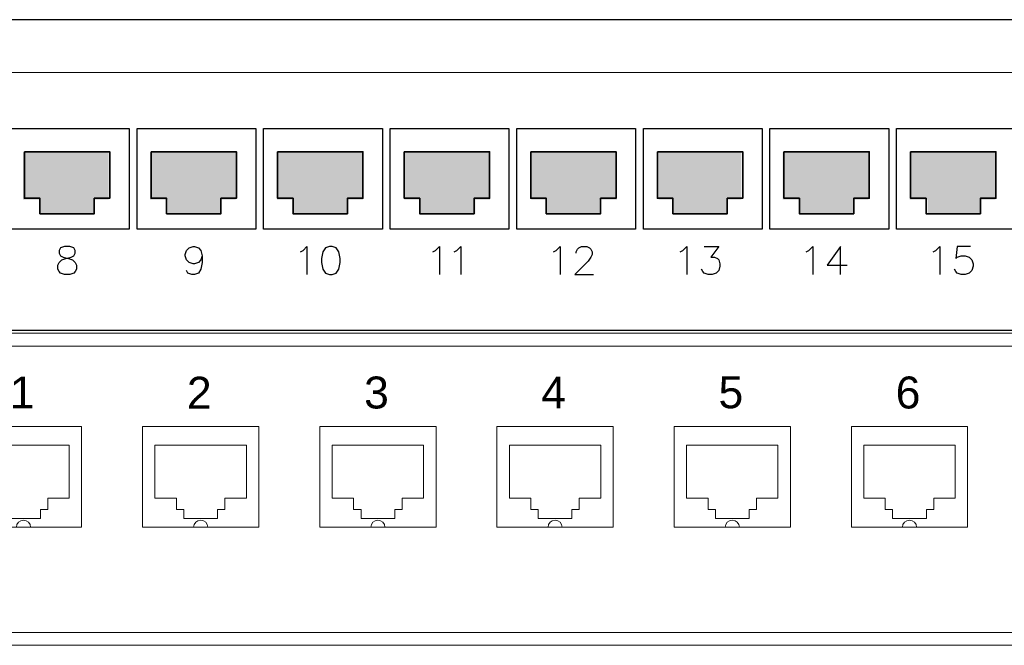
# Model space of a CAD drawing. Header units: millimetres. Extents: x -7023 to 53801, y 9849 to 33561.
# Tile 402 of 537: x 29262 to 29408, y 16451 to 16543. Entities that reach past the tile are written whole.
import ezdxf
from ezdxf.enums import TextEntityAlignment as Align

# ---------------------------------------------------------------- set-up
doc = ezdxf.new("R2010")
doc.units = ezdxf.units.MM
doc.layers.get('0').update_dxf_attribs({"lineweight": 9})
doc.layers.add('IE_LAN', color=5, linetype='Continuous', lineweight=9)
doc.styles.add('CP_ATTR', font='ARIAL.TTF')
doc.styles.add('CP_ELATT', font='ARIAL.TTF')
doc.styles.get("Standard").update_dxf_attribs({"font": 'arial.ttf'})

# ---------------------------------------------------------------- blocks, each defined once
blk = doc.blocks.new('2de_ewimar_0071_5400x4k')
for p, q in [((444, 37.5), (22, 37.5)), ((22, 35.7), (444, 35.7)), ((153.27, 24.35), (136.87, 24.35)), ((153.27, 10.15), (153.27, 24.35)), ((178.27, 24.35), (161.87, 24.35)), ((161.87, 24.35), (161.87, 10.15)), ((178.27, 10.15), (178.27, 24.35)), ((203.27, 24.35), (186.87, 24.35)), ((186.87, 24.35), (186.87, 10.15)), ((203.27, 10.15), (203.27, 24.35)), ((228.27, 24.35), (211.87, 24.35)), ((211.87, 24.35), (211.87, 10.15)), ((228.27, 10.15), (228.27, 24.35)), ((253.27, 24.35), (236.87, 24.35)), ((236.87, 24.35), (236.87, 10.15)), ((253.27, 10.15), (253.27, 24.35)), ((278.27, 24.35), (261.87, 24.35)), ((261.87, 24.35), (261.87, 10.15)), ((278.27, 10.15), (278.27, 24.35)), ((136.87, 10.15), (153.27, 10.15)), ((161.87, 10.15), (178.27, 10.15)), ((186.87, 10.15), (203.27, 10.15)), ((211.87, 10.15), (228.27, 10.15)), ((236.87, 10.15), (253.27, 10.15)), ((261.87, 10.15), (278.27, 10.15)), ((452.5, -4.7), (13.5, -4.7)), ((452.5, -6.5), (13.5, -6.5))]:
    blk.add_line(p, q)
for centre in [(145.07, 10.15), (170.07, 10.15), (195.07, 10.15), (220.07, 10.15), (245.07, 10.15), (270.07, 10.15)]:
    blk.add_arc(centre, 1, 0, 180)
for points in [[(147.45, 11.38), (147.45, 11.38), (142.69, 11.38), (142.69, 11.38), (142.69, 11.38), (142.69, 11.38), (142.69, 12.63), (142.69, 12.63), (142.69, 12.63), (142.69, 12.63), (141.65, 12.63), (141.65, 12.63), (141.65, 12.63), (141.65, 12.63), (141.65, 14.25), (141.65, 14.25), (141.65, 14.25), (141.65, 14.25), (138.62, 14.25), (138.62, 14.25), (138.62, 14.25), (138.62, 14.25), (138.62, 21.72), (138.62, 21.72), (138.62, 21.72), (138.62, 21.72), (151.52, 21.72), (151.52, 21.72), (151.52, 21.72), (151.52, 21.72), (151.52, 14.25), (151.52, 14.25), (151.52, 14.25), (151.52, 14.25), (148.49, 14.25), (148.49, 14.25), (148.49, 14.25), (148.49, 14.25), (148.49, 12.63), (148.49, 12.63), (148.49, 12.63), (148.49, 12.63), (147.45, 12.63), (147.45, 12.63), (147.45, 12.63), (147.45, 12.63), (147.45, 11.38), (147.45, 11.38)], [(172.45, 11.38), (172.45, 11.38), (167.69, 11.38), (167.69, 11.38), (167.69, 11.38), (167.69, 11.38), (167.69, 12.63), (167.69, 12.63), (167.69, 12.63), (167.69, 12.63), (166.65, 12.63), (166.65, 12.63), (166.65, 12.63), (166.65, 12.63), (166.65, 14.25), (166.65, 14.25), (166.65, 14.25), (166.65, 14.25), (163.62, 14.25), (163.62, 14.25), (163.62, 14.25), (163.62, 14.25), (163.62, 21.72), (163.62, 21.72), (163.62, 21.72), (163.62, 21.72), (176.52, 21.72), (176.52, 21.72), (176.52, 21.72), (176.52, 21.72), (176.52, 14.25), (176.52, 14.25), (176.52, 14.25), (176.52, 14.25), (173.49, 14.25), (173.49, 14.25), (173.49, 14.25), (173.49, 14.25), (173.49, 12.63), (173.49, 12.63), (173.49, 12.63), (173.49, 12.63), (172.45, 12.63), (172.45, 12.63), (172.45, 12.63), (172.45, 12.63), (172.45, 11.38), (172.45, 11.38)], [(197.45, 11.38), (197.45, 11.38), (192.69, 11.38), (192.69, 11.38), (192.69, 11.38), (192.69, 11.38), (192.69, 12.63), (192.69, 12.63), (192.69, 12.63), (192.69, 12.63), (191.65, 12.63), (191.65, 12.63), (191.65, 12.63), (191.65, 12.63), (191.65, 14.25), (191.65, 14.25), (191.65, 14.25), (191.65, 14.25), (188.62, 14.25), (188.62, 14.25), (188.62, 14.25), (188.62, 14.25), (188.62, 21.72), (188.62, 21.72), (188.62, 21.72), (188.62, 21.72), (201.52, 21.72), (201.52, 21.72), (201.52, 21.72), (201.52, 21.72), (201.52, 14.25), (201.52, 14.25), (201.52, 14.25), (201.52, 14.25), (198.49, 14.25), (198.49, 14.25), (198.49, 14.25), (198.49, 14.25), (198.49, 12.63), (198.49, 12.63), (198.49, 12.63), (198.49, 12.63), (197.45, 12.63), (197.45, 12.63), (197.45, 12.63), (197.45, 12.63), (197.45, 11.38), (197.45, 11.38)], [(222.45, 11.38), (222.45, 11.38), (217.69, 11.38), (217.69, 11.38), (217.69, 11.38), (217.69, 11.38), (217.69, 12.63), (217.69, 12.63), (217.69, 12.63), (217.69, 12.63), (216.65, 12.63), (216.65, 12.63), (216.65, 12.63), (216.65, 12.63), (216.65, 14.25), (216.65, 14.25), (216.65, 14.25), (216.65, 14.25), (213.62, 14.25), (213.62, 14.25), (213.62, 14.25), (213.62, 14.25), (213.62, 21.72), (213.62, 21.72), (213.62, 21.72), (213.62, 21.72), (226.52, 21.72), (226.52, 21.72), (226.52, 21.72), (226.52, 21.72), (226.52, 14.25), (226.52, 14.25), (226.52, 14.25), (226.52, 14.25), (223.49, 14.25), (223.49, 14.25), (223.49, 14.25), (223.49, 14.25), (223.49, 12.63), (223.49, 12.63), (223.49, 12.63), (223.49, 12.63), (222.45, 12.63), (222.45, 12.63), (222.45, 12.63), (222.45, 12.63), (222.45, 11.38), (222.45, 11.38)], [(247.45, 11.38), (247.45, 11.38), (242.69, 11.38), (242.69, 11.38), (242.69, 11.38), (242.69, 11.38), (242.69, 12.63), (242.69, 12.63), (242.69, 12.63), (242.69, 12.63), (241.65, 12.63), (241.65, 12.63), (241.65, 12.63), (241.65, 12.63), (241.65, 14.25), (241.65, 14.25), (241.65, 14.25), (241.65, 14.25), (238.62, 14.25), (238.62, 14.25), (238.62, 14.25), (238.62, 14.25), (238.62, 21.72), (238.62, 21.72), (238.62, 21.72), (238.62, 21.72), (251.52, 21.72), (251.52, 21.72), (251.52, 21.72), (251.52, 21.72), (251.52, 14.25), (251.52, 14.25), (251.52, 14.25), (251.52, 14.25), (248.49, 14.25), (248.49, 14.25), (248.49, 14.25), (248.49, 14.25), (248.49, 12.63), (248.49, 12.63), (248.49, 12.63), (248.49, 12.63), (247.45, 12.63), (247.45, 12.63), (247.45, 12.63), (247.45, 12.63), (247.45, 11.38), (247.45, 11.38)], [(272.45, 11.38), (272.45, 11.38), (267.69, 11.38), (267.69, 11.38), (267.69, 11.38), (267.69, 11.38), (267.69, 12.63), (267.69, 12.63), (267.69, 12.63), (267.69, 12.63), (266.65, 12.63), (266.65, 12.63), (266.65, 12.63), (266.65, 12.63), (266.65, 14.25), (266.65, 14.25), (266.65, 14.25), (266.65, 14.25), (263.62, 14.25), (263.62, 14.25), (263.62, 14.25), (263.62, 14.25), (263.62, 21.72), (263.62, 21.72), (263.62, 21.72), (263.62, 21.72), (276.52, 21.72), (276.52, 21.72), (276.52, 21.72), (276.52, 21.72), (276.52, 14.25), (276.52, 14.25), (276.52, 14.25), (276.52, 14.25), (273.49, 14.25), (273.49, 14.25), (273.49, 14.25), (273.49, 14.25), (273.49, 12.63), (273.49, 12.63), (273.49, 12.63), (273.49, 12.63), (272.45, 12.63), (272.45, 12.63), (272.45, 12.63), (272.45, 12.63), (272.45, 11.38), (272.45, 11.38)]]:
    blk.add_open_spline(points, degree=3, knots=[0, 0, 0, 0, 0.076923, 0.076923, 0.076923, 0.076923, 0.153846, 0.153846, 0.153846, 0.153846, 0.230769, 0.230769, 0.230769, 0.230769, 0.307692, 0.307692, 0.307692, 0.307692, 0.384615, 0.384615, 0.384615, 0.384615, 0.461538, 0.461538, 0.461538, 0.461538, 0.538462, 0.538462, 0.538462, 0.538462, 0.615385, 0.615385, 0.615385, 0.615385, 0.692308, 0.692308, 0.692308, 0.692308, 0.769231, 0.769231, 0.769231, 0.769231, 0.846154, 0.846154, 0.846154, 0.846154, 1, 1, 1, 1])
for s, p in [('1', (144.87, 29.15)), ('2', (169.87, 29.15)), ('3', (194.87, 29.15)), ('4', (219.87, 29.15)), ('5', (244.87, 29.15)), ('6', (269.87, 29.15))]:
    blk.add_text(s, height=4.5).set_placement(p, align=Align.MIDDLE)
at = {"linetype": 'ByBlock', "style": 'CP_ATTR', "flags": 9}
for tag in ['MARK8', 'MARK7', 'MARK6', 'MARK5', 'MARK4', 'PART-2', 'PART-1', 'MARK3', 'FUNCTION', 'GROUP', 'NUMBER', 'OTHER', 'LINK', 'TEXT_01', 'IP', 'NUMBER_OF_POLES', 'POWER_LOSSES', 'POWER', 'VOLTAGE', 'CURRENT', 'CHARACTER', 'PRODUCER', 'ORDER-NO', 'PRODUCT-TYPE', 'MARK2', 'ARTICLE', 'NAME']:
    blk.add_attdef(tag, text='', height=0.00005, dxfattribs=at).set_placement((-6, -5.25), align=Align.MIDDLE_LEFT)
at = {"layer": 'IE_LAN', "color": 5, "style": 'CP_ELATT', "width": 0.8}
blk.add_attdef('TAG', text='', height=3.5, dxfattribs=at).set_placement((435, 21), align=Align.MIDDLE_LEFT)
at = {"layer": 'IE_LAN', "color": 5, "linetype": 'ByBlock', "style": 'CP_ATTR', "width": 0.8, "flags": 8}
blk.add_attdef('MARK1', text='', height=3.5, dxfattribs=at).set_placement((435, 13), align=Align.MIDDLE_LEFT)

msp = doc.modelspace()

# ---------------------------------------------------------------- hatches: boundary and pattern name
at = {"layer": 'IE_LAN', "transparency": 33554559}
for points in [[(29262.6, 16516.77), (29265.23, 16516.77), (29265.23, 16514.58), (29273.11, 16514.58), (29273.11, 16516.77), (29275.3, 16516.77), (29275.3, 16523.78), (29262.6, 16523.78)], [(29281.44, 16516.77), (29284.06, 16516.77), (29284.06, 16514.58), (29291.95, 16514.58), (29291.95, 16516.77), (29294.14, 16516.77), (29294.14, 16523.78), (29281.44, 16523.78)], [(29300.27, 16516.77), (29302.46, 16516.77), (29302.46, 16514.58), (29310.79, 16514.58), (29310.79, 16516.77), (29312.98, 16516.77), (29312.98, 16523.78), (29300.27, 16523.78)], [(29319.11, 16516.77), (29321.3, 16516.77), (29321.3, 16514.58), (29329.63, 16514.58), (29329.63, 16516.77), (29331.82, 16516.77), (29331.82, 16523.78), (29319.11, 16523.78)], [(29337.95, 16516.77), (29340.14, 16516.77), (29340.14, 16514.58), (29348.03, 16514.58), (29348.03, 16516.77), (29350.65, 16516.77), (29350.65, 16523.78), (29337.95, 16523.78)], [(29356.79, 16516.77), (29358.98, 16516.77), (29358.98, 16514.58), (29366.86, 16514.58), (29366.86, 16516.77), (29369.06, 16516.77), (29369.06, 16523.78), (29356.79, 16523.78)], [(29375.19, 16516.77), (29377.82, 16516.77), (29377.82, 16514.58), (29385.7, 16514.58), (29385.7, 16516.77), (29387.89, 16516.77), (29387.89, 16523.78), (29375.19, 16523.78)], [(29394.03, 16516.77), (29396.66, 16516.77), (29396.66, 16514.58), (29404.54, 16514.58), (29404.54, 16516.77), (29406.73, 16516.77), (29406.73, 16523.78), (29394.03, 16523.78)]]:
    msp.add_hatch(color=1, dxfattribs=at).paths.add_polyline_path(points)

# ---------------------------------------------------------------- linework, layer by layer
at = {"layer": 'IE_LAN', "lineweight": 25}
for points in [[(29129.32, 16497.42), (29582.85, 16497.42), (29582.85, 16500.64), (29583.32, 16501.78), (29584.46, 16502.25), (29585.6, 16501.78), (29586.07, 16500.64), (29586.07, 16497.42), (29609.07, 16497.42), (29609.07, 16543.42), (29586.07, 16543.42), (29586.07, 16540.2), (29585.6, 16539.06), (29584.46, 16538.59), (29583.32, 16539.06), (29582.85, 16540.2), (29582.85, 16543.42), (29129.32, 16543.42)], [(29289.18, 16508.46), (29288.98, 16507.87), (29288.59, 16507.48), (29288, 16507.28), (29287.8, 16507.28), (29287.21, 16507.48), (29286.82, 16507.87), (29286.62, 16508.46), (29286.62, 16508.66), (29286.82, 16509.25), (29287.21, 16509.64), (29287.8, 16509.84), (29288, 16509.84), (29288.59, 16509.64), (29288.98, 16509.25), (29289.18, 16508.46), (29289.18, 16507.48), (29288.98, 16506.49), (29288.59, 16505.9), (29288, 16505.7), (29287.61, 16505.7), (29287.01, 16505.9), (29286.82, 16506.29)], [(29303.71, 16509.05), (29304.1, 16509.25), (29304.69, 16509.84), (29304.69, 16505.7)], [(29323.35, 16509.05), (29323.75, 16509.25), (29324.34, 16509.84), (29324.34, 16505.7)], [(29326.51, 16509.05), (29326.9, 16509.25), (29327.49, 16509.84), (29327.49, 16505.7)], [(29341.23, 16509.05), (29341.62, 16509.25), (29342.21, 16509.84), (29342.21, 16505.7)], [(29344.58, 16508.86), (29344.58, 16509.05), (29344.78, 16509.45), (29344.97, 16509.64), (29345.37, 16509.84), (29346.16, 16509.84), (29346.55, 16509.64), (29346.75, 16509.45), (29346.94, 16509.05), (29346.94, 16508.66), (29346.75, 16508.27), (29346.35, 16507.67), (29344.38, 16505.7), (29347.14, 16505.7)], [(29359.99, 16509.05), (29360.38, 16509.25), (29360.97, 16509.84), (29360.97, 16505.7)], [(29363.54, 16509.84), (29365.71, 16509.84), (29364.52, 16508.27), (29365.11, 16508.27), (29365.51, 16508.07), (29365.71, 16507.87), (29365.9, 16507.28), (29365.9, 16506.89), (29365.71, 16506.29), (29365.31, 16505.9), (29364.72, 16505.7), (29364.13, 16505.7), (29363.54, 16505.9), (29363.34, 16506.1), (29363.14, 16506.49)], [(29378.65, 16509.05), (29379.05, 16509.25), (29379.64, 16509.84), (29379.64, 16505.7)], [(29383.78, 16505.7), (29383.78, 16509.84), (29381.81, 16507.08), (29384.76, 16507.08)], [(29397.51, 16509.05), (29397.91, 16509.25), (29398.5, 16509.84), (29398.5, 16505.7)], [(29403.03, 16509.84), (29401.06, 16509.84), (29400.86, 16508.07), (29401.06, 16508.27), (29401.65, 16508.46), (29402.24, 16508.46), (29402.83, 16508.27), (29403.23, 16507.87), (29403.42, 16507.28), (29403.42, 16506.89), (29403.23, 16506.29), (29402.83, 16505.9), (29402.24, 16505.7), (29401.65, 16505.7), (29401.06, 16505.9), (29400.86, 16506.1), (29400.67, 16506.49)]]:
    msp.add_lwpolyline(points, dxfattribs=at)
at = {"layer": 'IE_LAN', "color": 250, "lineweight": 5, "true_color": 0x1f1f1e}
msp.add_lwpolyline([(29105.75, 16535.61), (29611.53, 16535.61)], dxfattribs=at)
at = {"layer": 'IE_LAN', "lineweight": 25}
for points in [[(29260.74, 16512.37), (29260.74, 16527.32), (29278.34, 16527.32), (29278.34, 16512.37)], [(29279.5, 16512.37), (29279.5, 16527.32), (29297.1, 16527.32), (29297.1, 16512.37)], [(29298.26, 16512.37), (29298.26, 16527.32), (29315.86, 16527.32), (29315.86, 16512.37)], [(29317.02, 16512.37), (29317.02, 16527.32), (29334.62, 16527.32), (29334.62, 16512.37)], [(29335.79, 16512.37), (29335.79, 16527.32), (29353.38, 16527.32), (29353.38, 16512.37)], [(29354.55, 16512.37), (29354.55, 16527.32), (29372.15, 16527.32), (29372.15, 16512.37)], [(29373.31, 16512.37), (29373.31, 16527.32), (29390.91, 16527.32), (29390.91, 16512.37)], [(29392.07, 16512.37), (29392.07, 16527.32), (29409.67, 16527.32), (29409.67, 16512.37)], [(29268.75, 16509.84), (29268.15, 16509.64), (29267.96, 16509.25), (29267.96, 16508.86), (29268.15, 16508.46), (29268.55, 16508.27), (29269.34, 16508.07), (29269.93, 16507.87), (29270.32, 16507.48), (29270.52, 16507.08), (29270.52, 16506.49), (29270.32, 16506.1), (29270.13, 16505.9), (29269.53, 16505.7), (29268.75, 16505.7), (29268.15, 16505.9), (29267.96, 16506.1), (29267.76, 16506.49), (29267.76, 16507.08), (29267.96, 16507.48), (29268.35, 16507.87), (29268.94, 16508.07), (29269.73, 16508.27), (29270.13, 16508.46), (29270.32, 16508.86), (29270.32, 16509.25), (29270.13, 16509.64), (29269.53, 16509.84)], [(29308.04, 16509.84), (29307.45, 16509.64), (29307.06, 16509.05), (29306.86, 16508.07), (29306.86, 16507.48), (29307.06, 16506.49), (29307.45, 16505.9), (29308.04, 16505.7), (29308.44, 16505.7), (29309.03, 16505.9), (29309.42, 16506.49), (29309.62, 16507.48), (29309.62, 16508.07), (29309.42, 16509.05), (29309.03, 16509.64), (29308.44, 16509.84)]]:
    msp.add_lwpolyline(points, close=True, dxfattribs=at)
at = {"layer": 'IE_LAN', "color": 1, "lineweight": 25}
for points in [[(29267.41, 16514.67), (29273.16, 16514.67), (29273.16, 16516.97), (29275.46, 16516.97), (29275.46, 16523.87), (29262.82, 16523.87), (29262.82, 16516.97), (29265.11, 16516.97), (29265.11, 16514.67)], [(29286.18, 16514.67), (29291.93, 16514.67), (29291.93, 16516.97), (29294.23, 16516.97), (29294.23, 16523.87), (29281.58, 16523.87), (29281.58, 16516.97), (29283.88, 16516.97), (29283.88, 16514.67)], [(29304.94, 16514.67), (29310.69, 16514.67), (29310.69, 16516.97), (29312.99, 16516.97), (29312.99, 16523.87), (29300.34, 16523.87), (29300.34, 16516.97), (29302.64, 16516.97), (29302.64, 16514.67)], [(29323.7, 16514.67), (29329.45, 16514.67), (29329.45, 16516.97), (29331.75, 16516.97), (29331.75, 16523.87), (29319.1, 16523.87), (29319.1, 16516.97), (29321.4, 16516.97), (29321.4, 16514.67)], [(29342.46, 16514.67), (29348.21, 16514.67), (29348.21, 16516.97), (29350.51, 16516.97), (29350.51, 16523.87), (29337.86, 16523.87), (29337.86, 16516.97), (29340.16, 16516.97), (29340.16, 16514.67)], [(29361.22, 16514.67), (29366.97, 16514.67), (29366.97, 16516.97), (29369.27, 16516.97), (29369.27, 16523.87), (29356.62, 16523.87), (29356.62, 16516.97), (29358.92, 16516.97), (29358.92, 16514.67)], [(29379.98, 16514.67), (29385.73, 16514.67), (29385.73, 16516.97), (29388.03, 16516.97), (29388.03, 16523.87), (29375.38, 16523.87), (29375.38, 16516.97), (29377.68, 16516.97), (29377.68, 16514.67)], [(29398.74, 16514.67), (29404.49, 16514.67), (29404.49, 16516.97), (29406.79, 16516.97), (29406.79, 16523.87), (29394.14, 16523.87), (29394.14, 16516.97), (29396.44, 16516.97), (29396.44, 16514.67)]]:
    msp.add_lwpolyline(points, close=True, dxfattribs=at)
at = {"layer": 'IE_LAN', "color": 1, "lineweight": 35}
for points in [[(29262.82, 16523.87), (29275.46, 16523.87), (29275.46, 16516.97), (29273.16, 16516.97), (29273.16, 16514.67), (29265.11, 16514.67), (29265.11, 16516.97), (29262.82, 16516.97)], [(29281.58, 16523.87), (29294.23, 16523.87), (29294.23, 16516.97), (29291.93, 16516.97), (29291.93, 16514.67), (29283.88, 16514.67), (29283.88, 16516.97), (29281.58, 16516.97)], [(29300.34, 16523.87), (29312.99, 16523.87), (29312.99, 16516.97), (29310.69, 16516.97), (29310.69, 16514.67), (29302.64, 16514.67), (29302.64, 16516.97), (29300.34, 16516.97)], [(29319.1, 16523.87), (29331.75, 16523.87), (29331.75, 16516.97), (29329.45, 16516.97), (29329.45, 16514.67), (29321.4, 16514.67), (29321.4, 16516.97), (29319.1, 16516.97)], [(29337.86, 16523.87), (29350.51, 16523.87), (29350.51, 16516.97), (29348.21, 16516.97), (29348.21, 16514.67), (29340.16, 16514.67), (29340.16, 16516.97), (29337.86, 16516.97)], [(29356.62, 16523.87), (29369.27, 16523.87), (29369.27, 16516.97), (29366.97, 16516.97), (29366.97, 16514.67), (29358.92, 16514.67), (29358.92, 16516.97), (29356.62, 16516.97)], [(29375.38, 16523.87), (29388.03, 16523.87), (29388.03, 16516.97), (29385.73, 16516.97), (29385.73, 16514.67), (29377.68, 16514.67), (29377.68, 16516.97), (29375.38, 16516.97)], [(29394.14, 16523.87), (29406.79, 16523.87), (29406.79, 16516.97), (29404.49, 16516.97), (29404.49, 16514.67), (29396.44, 16514.67), (29396.44, 16516.97), (29394.14, 16516.97)]]:
    msp.add_lwpolyline(points, close=True, dxfattribs=at)

# ---------------------------------------------------------------- next in the draw order: block references
at = {"layer": 'IE_LAN', "color": 5, "xscale": 1.050444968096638, "yscale": 1.050444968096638, "zscale": 1.050444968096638}
msp.add_blockref('2de_ewimar_0071_5400x4k', (29110.29, 16457.58), dxfattribs=at)

doc.saveas('drawing.dxf')
